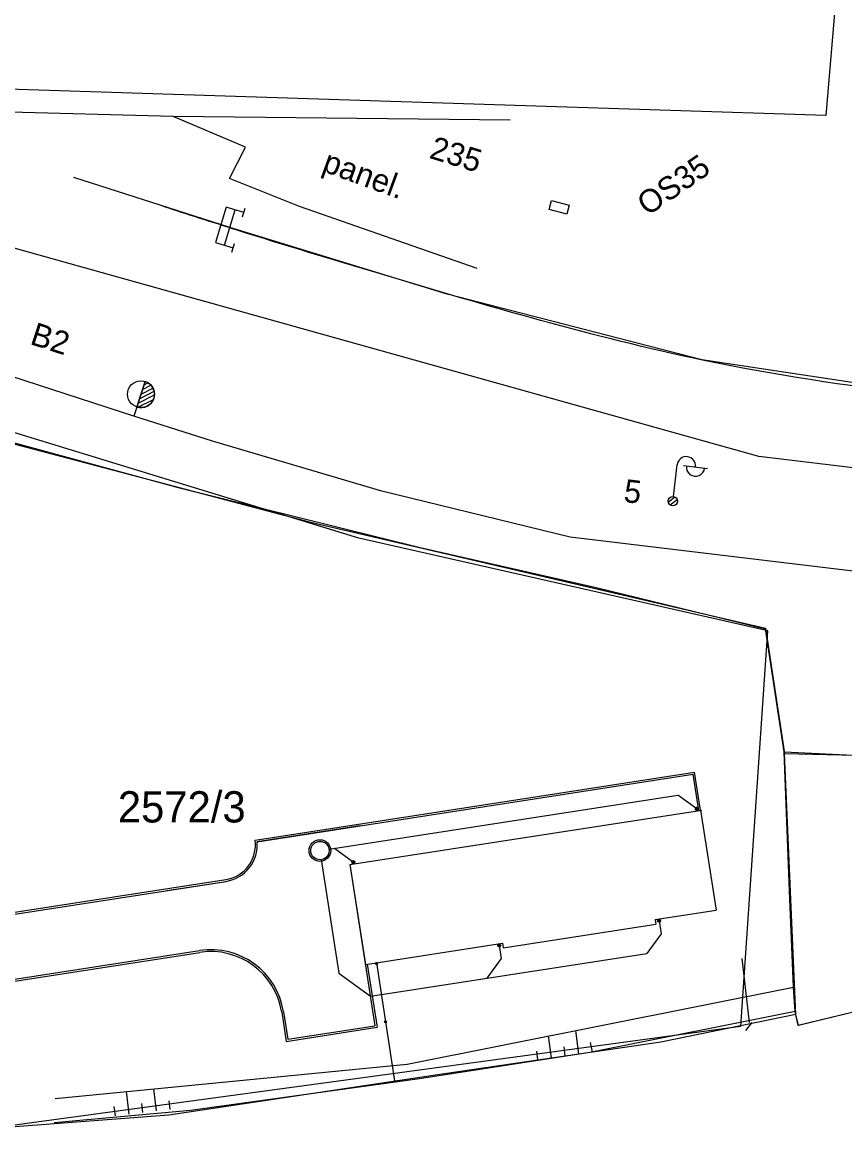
# Model space of a CAD drawing. Extents: x -469926 to -462499, y -1098642 to -1092733.
# Drawn here: x -465081.3 to -465036.5, y -1095140.9 to -1095080.4 of the extents above; entities that cross this region are included whole.
import ezdxf

# ---------------------------------------------------------------- set-up
doc = ezdxf.new("R2010")
doc.units = 0
for name, color, linetype in [('Vrstva 1', 7, 'Continuous'), ('Vrstva 11', 7, 'Continuous'), ('Vrstva 12', 7, 'Continuous'), ('Vrstva 13', 7, 'Continuous'), ('Vrstva 24', 7, 'Continuous'), ('Vrstva 35', 7, 'Continuous'), ('Vrstva 46', 7, 'Continuous'), ('Vrstva 50', 7, 'Continuous'), ('Vrstva 55', 7, 'Continuous'), ('Vrstva 6', 7, 'Continuous'), ('Vrstva 62', 7, 'Continuous'), ('Vrstva 7', 7, 'Continuous'), ('Vrstva 8', 7, 'Continuous'), ('Vrstva 9', 7, 'Continuous')]:
    doc.layers.add(name, color=color, linetype=linetype)

msp = doc.modelspace()

# ---------------------------------------------------------------- linework, layer by layer
at = {"layer": 'Vrstva 1'}
for p, q in [((-465036.92, -1095078.03), (-465037.53, -1095085.42)), ((-465037.53, -1095085.42), (-465093.28, -1095083.64)), ((-465062.94, -1095108.41), (-465098.71, -1095097.49)), ((-465062.94, -1095108.41), (-465098.71, -1095097.49)), ((-465040.7, -1095113.46), (-465062.94, -1095108.41)), ((-465040.7, -1095113.46), (-465062.94, -1095108.41)), ((-465042.16, -1095134.95), (-465040.7, -1095113.46)), ((-465042.16, -1095134.95), (-465040.7, -1095113.46)), ((-465082.77, -1095140.48), (-465042.16, -1095134.95)), ((-465082.77, -1095140.48), (-465042.16, -1095134.95))]:
    msp.add_line(p, q, dxfattribs=at)
at = {"layer": 'Vrstva 12'}
for p, q in [((-465101.588, -1095098.06), (-465065.641, -1095107.525)), ((-465101.588, -1095098.06), (-465065.641, -1095107.525)), ((-465065.641, -1095107.525), (-465040.816, -1095113.319)), ((-465065.641, -1095107.525), (-465040.816, -1095113.319)), ((-465040.816, -1095113.319), (-465039.79, -1095120.13)), ((-465040.816, -1095113.319), (-465039.79, -1095120.13)), ((-465039.79, -1095120.13), (-465024.735, -1095120.504)), ((-465039.177, -1095134.331), (-465039.79, -1095120.13)), ((-465039.79, -1095120.13), (-465024.735, -1095120.504)), ((-465039.177, -1095134.331), (-465039.79, -1095120.13)), ((-465009.928, -1095127.842), (-465039.031, -1095134.929)), ((-465039.177, -1095134.331), (-465046.523, -1095135.836)), ((-465039.177, -1095134.331), (-465046.523, -1095135.836)), ((-465039.031, -1095134.929), (-465039.177, -1095134.331)), ((-465039.031, -1095134.929), (-465039.177, -1095134.331)), ((-465046.523, -1095135.836), (-465058.901, -1095137.64)), ((-465046.523, -1095135.836), (-465058.901, -1095137.64)), ((-465058.901, -1095137.64), (-465073.287, -1095139.808)), ((-465058.901, -1095137.64), (-465073.287, -1095139.808)), ((-465073.287, -1095139.808), (-465088.256, -1095140.918))]:
    msp.add_line(p, q, dxfattribs=at)
msp.add_lwpolyline([(-465010.894, -1095121.425), (-465009.895, -1095127.875), (-465039.041, -1095134.924), (-465039.041, -1095134.924)], dxfattribs=at)
at = {"layer": 'Vrstva 13'}
for p, q in [((-465073.038, -1095085.475), (-465090.391, -1095085.012)), ((-465073.038, -1095085.475), (-465090.391, -1095085.012)), ((-465054.715, -1095085.681), (-465073.038, -1095085.475)), ((-465069.114, -1095087.148), (-465073.038, -1095085.475)), ((-465054.715, -1095085.681), (-465073.038, -1095085.475)), ((-465069.114, -1095087.148), (-465073.038, -1095085.475)), ((-465069.974, -1095088.853), (-465069.114, -1095087.148)), ((-465069.974, -1095088.853), (-465069.114, -1095087.148)), ((-465066.171, -1095090.377), (-465069.974, -1095088.853)), ((-465066.171, -1095090.377), (-465069.974, -1095088.853)), ((-465056.504, -1095093.757), (-465066.171, -1095090.377)), ((-465056.504, -1095093.757), (-465066.171, -1095090.377))]:
    msp.add_line(p, q, dxfattribs=at)
at = {"layer": 'Vrstva 24'}
for p, q in [((-465068.591, -1095124.84), (-465044.679, -1095121.14)), ((-465068.591, -1095124.84), (-465044.679, -1095121.14)), ((-465068.477, -1095124.924), (-465044.762, -1095121.254)), ((-465068.477, -1095124.924), (-465044.762, -1095121.254)), ((-465044.453, -1095123.23), (-465044.762, -1095121.254)), ((-465044.453, -1095123.23), (-465044.762, -1095121.254)), ((-465044.354, -1095123.215), (-465044.679, -1095121.14)), ((-465044.354, -1095123.215), (-465044.679, -1095121.14)), ((-465064.568, -1095125.331), (-465045.59, -1095122.394)), ((-465064.568, -1095125.331), (-465045.59, -1095122.394)), ((-465044.566, -1095123.146), (-465045.59, -1095122.394)), ((-465044.566, -1095123.146), (-465045.59, -1095122.394)), ((-465063.427, -1095126.166), (-465044.284, -1095123.204)), ((-465063.427, -1095126.166), (-465044.284, -1095123.204)), ((-465044.666, -1095123.162), (-465044.468, -1095123.131)), ((-465044.666, -1095123.162), (-465044.468, -1095123.131)), ((-465044.583, -1095123.034), (-465044.551, -1095123.246)), ((-465044.583, -1095123.034), (-465044.551, -1095123.246)), ((-465044.354, -1095123.215), (-465043.513, -1095128.65)), ((-465044.354, -1095123.215), (-465043.513, -1095128.65)), ((-465062.899, -1095124.061), (-465068.477, -1095124.924)), ((-465062.899, -1095124.061), (-465068.477, -1095124.924)), ((-465064.271, -1095125.285), (-465063.244, -1095126.037)), ((-465064.271, -1095125.285), (-465063.244, -1095126.037)), ((-465064.986, -1095125.902), (-465064.03, -1095132.075)), ((-465064.986, -1095125.902), (-465064.03, -1095132.075)), ((-465063.427, -1095126.166), (-465062.586, -1095131.602)), ((-465063.427, -1095126.166), (-465062.07, -1095134.937)), ((-465063.427, -1095126.166), (-465062.586, -1095131.602)), ((-465063.427, -1095126.166), (-465062.07, -1095134.937)), ((-465063.343, -1095126.052), (-465063.145, -1095126.021)), ((-465063.343, -1095126.052), (-465063.145, -1095126.021)), ((-465063.26, -1095125.932), (-465063.229, -1095126.135)), ((-465063.26, -1095125.932), (-465063.229, -1095126.135)), ((-465085.099, -1095129.293), (-465070.182, -1095126.984)), ((-465085.099, -1095129.293), (-465070.182, -1095126.984)), ((-465085.084, -1095129.391), (-465070.166, -1095127.083)), ((-465085.084, -1095129.391), (-465070.166, -1095127.083)), ((-465073.395, -1095127.583), (-465070.166, -1095127.083)), ((-465073.395, -1095127.583), (-465070.166, -1095127.083)), ((-465073.395, -1095127.583), (-465070.166, -1095127.083)), ((-465073.395, -1095127.583), (-465070.166, -1095127.083)), ((-465046.824, -1095129.162), (-465043.513, -1095128.65)), ((-465046.824, -1095129.162), (-465043.513, -1095128.65)), ((-465055.087, -1095130.694), (-465046.786, -1095129.409)), ((-465055.087, -1095130.694), (-465046.786, -1095129.409)), ((-465046.824, -1095129.162), (-465046.786, -1095129.409)), ((-465046.824, -1095129.162), (-465046.786, -1095129.409)), ((-465046.71, -1095129.246), (-465046.512, -1095129.215)), ((-465046.71, -1095129.246), (-465046.512, -1095129.215)), ((-465046.626, -1095129.132), (-465046.611, -1095129.23)), ((-465046.626, -1095129.132), (-465046.611, -1095129.23)), ((-465046.611, -1095129.23), (-465046.5, -1095129.94)), ((-465046.611, -1095129.23), (-465046.5, -1095129.94)), ((-465046.5, -1095129.94), (-465047.278, -1095131.004)), ((-465046.5, -1095129.94), (-465047.278, -1095131.004)), ((-465062.586, -1095131.602), (-465055.125, -1095130.447)), ((-465062.586, -1095131.602), (-465055.125, -1095130.447)), ((-465055.407, -1095130.592), (-465055.209, -1095130.561)), ((-465055.407, -1095130.592), (-465055.209, -1095130.561)), ((-465055.322, -1095130.478), (-465055.307, -1095130.576)), ((-465055.322, -1095130.478), (-465055.307, -1095130.576)), ((-465055.307, -1095130.576), (-465055.196, -1095131.286)), ((-465055.307, -1095130.576), (-465055.196, -1095131.286)), ((-465055.125, -1095130.447), (-465055.087, -1095130.694)), ((-465084.549, -1095132.85), (-465071.608, -1095130.848)), ((-465084.549, -1095132.85), (-465071.608, -1095130.848)), ((-465084.533, -1095132.949), (-465071.592, -1095130.946)), ((-465084.533, -1095132.949), (-465071.592, -1095130.946)), ((-465062.319, -1095133.329), (-465047.278, -1095131.004)), ((-465062.319, -1095133.329), (-465047.278, -1095131.004)), ((-465055.196, -1095131.286), (-465055.974, -1095132.348)), ((-465055.196, -1095131.286), (-465055.974, -1095132.348)), ((-465062.487, -1095131.586), (-465061.956, -1095135.021)), ((-465062.487, -1095131.586), (-465061.956, -1095135.021)), ((-465062.061, -1095131.57), (-465061.909, -1095131.554)), ((-465062.061, -1095131.57), (-465061.909, -1095131.554)), ((-465061.999, -1095131.485), (-465061.983, -1095131.63)), ((-465061.999, -1095131.485), (-465061.983, -1095131.63)), ((-465061.993, -1095131.51), (-465061, -1095137.926)), ((-465061.993, -1095131.51), (-465061, -1095137.926)), ((-465064.03, -1095132.075), (-465062.319, -1095133.329)), ((-465064.03, -1095132.075), (-465062.319, -1095133.329)), ((-465067.142, -1095134.2), (-465066.897, -1095135.785)), ((-465067.142, -1095134.2), (-465066.897, -1095135.785)), ((-465067.044, -1095134.184), (-465066.814, -1095135.671)), ((-465067.044, -1095134.184), (-465066.814, -1095135.671)), ((-465066.814, -1095135.671), (-465062.07, -1095134.937)), ((-465066.814, -1095135.671), (-465062.07, -1095134.937)), ((-465061.573, -1095134.726), (-465061.421, -1095134.71)), ((-465061.573, -1095134.726), (-465061.421, -1095134.71)), ((-465061.51, -1095134.641), (-465061.494, -1095134.786)), ((-465061.51, -1095134.641), (-465061.494, -1095134.786)), ((-465066.897, -1095135.785), (-465061.956, -1095135.021)), ((-465066.897, -1095135.785), (-465061.956, -1095135.021))]:
    msp.add_line(p, q, dxfattribs=at)
for centre, radius in [((-465044.567, -1095123.146), 0.075), ((-465044.567, -1095123.146), 0.075), ((-465044.567, -1095123.147), 0.05), ((-465044.567, -1095123.147), 0.05), ((-465065.062, -1095125.408), 0.59), ((-465065.062, -1095125.408), 0.59), ((-465065.062, -1095125.408), 0.5), ((-465065.062, -1095125.408), 0.5), ((-465063.244, -1095126.036), 0.075), ((-465063.244, -1095126.036), 0.075), ((-465063.244, -1095126.037), 0.05), ((-465063.244, -1095126.037), 0.05), ((-465046.611, -1095129.23), 0.075), ((-465046.611, -1095129.23), 0.075), ((-465046.611, -1095129.23), 0.05), ((-465046.611, -1095129.23), 0.05), ((-465055.308, -1095130.577), 0.075), ((-465055.308, -1095130.577), 0.075), ((-465055.308, -1095130.577), 0.05), ((-465055.308, -1095130.577), 0.05), ((-465061.987, -1095131.564), 0.0493), ((-465061.987, -1095131.564), 0.0493), ((-465061.498, -1095134.72), 0.0493), ((-465061.498, -1095134.72), 0.0493)]:
    msp.add_circle(centre, radius, dxfattribs=at)
for centre, radius, start, end in [((-465070.472, -1095125.106), 1.9, 278.79717, 8.04326), ((-465070.472, -1095125.106), 1.9, 278.79717, 8.04326), ((-465070.476, -1095125.1), 2.007, 278.87631, 5.02281), ((-465070.472, -1095125.106), 2, 278.79717, 5.22084), ((-465070.476, -1095125.1), 2.007, 278.87631, 5.02281), ((-465070.472, -1095125.106), 2, 278.79717, 5.22084), ((-465070.996, -1095134.8), 4, 8.86084, 98.79717), ((-465070.996, -1095134.8), 4, 8.86084, 98.79717), ((-465070.996, -1095134.8), 3.9, 8.86084, 98.79717), ((-465070.996, -1095134.8), 3.9, 8.86084, 98.79717)]:
    msp.add_arc(centre, radius, start, end, dxfattribs=at)
at = {"layer": 'Vrstva 35'}
msp.add_line((-465039.81, -1095120.04), (-465040.83, -1095113.35), dxfattribs=at)
msp.add_line((-465039.81, -1095120.04), (-465040.83, -1095113.35), dxfattribs=at)
at = {"layer": 'Vrstva 46'}
for points in [[(-465085.36, -1095102.24), (-465072.77, -1095105.66), (-465059.61, -1095108.93), (-465050.03, -1095111.1), (-465040.83, -1095113.35)], [(-465085.36, -1095102.24), (-465072.77, -1095105.66), (-465059.61, -1095108.93), (-465050.03, -1095111.1), (-465040.83, -1095113.35)], [(-465039.041, -1095134.924), (-465039.21, -1095134.17), (-465039.29, -1095132.83), (-465039.52, -1095127.6), (-465039.81, -1095120.04), (-465039.81, -1095120.04)], [(-465039.81, -1095120.04), (-465010.894, -1095121.425)], [(-465039.041, -1095134.924), (-465039.21, -1095134.17), (-465039.29, -1095132.83), (-465039.52, -1095127.6), (-465039.81, -1095120.04), (-465039.81, -1095120.04)], [(-465039.21, -1095134.17), (-465050.37, -1095136.4), (-465059.65, -1095137.83), (-465072.11, -1095139.55), (-465079.52, -1095140.22)]]:
    msp.add_lwpolyline(points, dxfattribs=at)
at = {"layer": 'Vrstva 55'}
for p, q in [((-465041.698, -1095134.756), (-465042.087, -1095131.278)), ((-465041.895, -1095135.194), (-465041.552, -1095134.764)), ((-465041.895, -1095135.194), (-465041.552, -1095134.764))]:
    msp.add_line(p, q, dxfattribs=at)
msp.add_spline([(-464944.03, -1095087.34), (-464961.359, -1095092.681), (-464978.667, -1095096.896), (-464998.463, -1095100.092), (-465020.611, -1095101.287), (-465044.25, -1095098.728), (-465061.764, -1095094.047), (-465069.561, -1095091.666), (-465073.596, -1095090.37)], degree=3, dxfattribs=at)
at = {"layer": 'Vrstva 6'}
for p, q in [((-465069.97, -1095091.518), (-465078.446, -1095088.791)), ((-465069.97, -1095091.518), (-465078.446, -1095088.791)), ((-465058.142, -1095095.138), (-465069.97, -1095091.518)), ((-465058.142, -1095095.138), (-465069.97, -1095091.518)), ((-465041.188, -1095103.974), (-465083.645, -1095092.104)), ((-465041.188, -1095103.974), (-465083.645, -1095092.104)), ((-465044.281, -1095098.711), (-465058.142, -1095095.138)), ((-465044.281, -1095098.711), (-465058.142, -1095095.138)), ((-465075.183, -1095101.773), (-465087.178, -1095097.878)), ((-465075.183, -1095101.773), (-465087.178, -1095097.878)), ((-465032.334, -1095100.52), (-465044.281, -1095098.711)), ((-465070.899, -1095103.138), (-465075.183, -1095101.773)), ((-465070.899, -1095103.138), (-465075.183, -1095101.773)), ((-465061.701, -1095105.854), (-465070.899, -1095103.138)), ((-465061.701, -1095105.854), (-465070.899, -1095103.138)), ((-465032.858, -1095104.982), (-465041.188, -1095103.974)), ((-465045.833, -1095106.157), (-465045.623, -1095104.42)), ((-465045.833, -1095106.157), (-465045.623, -1095104.42)), ((-465045.276, -1095104.462), (-465043.985, -1095104.618)), ((-465045.276, -1095104.462), (-465043.985, -1095104.618)), ((-465051.447, -1095108.355), (-465061.701, -1095105.854)), ((-465051.447, -1095108.355), (-465061.701, -1095105.854)), ((-465046.109, -1095106.449), (-465045.763, -1095106.178)), ((-465046.109, -1095106.449), (-465045.763, -1095106.178)), ((-465046.008, -1095106.607), (-465045.631, -1095106.312)), ((-465046.008, -1095106.607), (-465045.631, -1095106.312)), ((-465016.639, -1095112.56), (-465051.447, -1095108.355))]:
    msp.add_line(p, q, dxfattribs=at)
msp.add_circle((-465045.863, -1095106.405), 0.25, dxfattribs=at)
msp.add_circle((-465045.863, -1095106.405), 0.25, dxfattribs=at)
msp.add_circle((-465045.863, -1095106.405), 0.25, dxfattribs=at)
msp.add_circle((-465045.863, -1095106.405), 0.25, dxfattribs=at)
for centre, start, end in [((-465045.126, -1095104.48), 353.10028, 173.10028), ((-465045.126, -1095104.48), 353.10028, 173.10028), ((-465044.631, -1095104.546), 172.3977, 353.80285), ((-465044.631, -1095104.546), 172.3977, 353.80285)]:
    msp.add_arc(centre, 0.5, start, end, dxfattribs=at)
at = {"layer": 'Vrstva 62'}
for p, q in [((-465070.262, -1095092.474), (-465069.678, -1095090.562)), ((-465070.262, -1095092.474), (-465069.678, -1095090.562)), ((-465069.273, -1095090.947), (-465069.126, -1095090.469)), ((-465069.273, -1095090.947), (-465069.126, -1095090.469)), ((-465069.858, -1095092.859), (-465069.712, -1095092.381)), ((-465069.858, -1095092.859), (-465069.712, -1095092.381)), ((-465052.456, -1095136.684), (-465052.619, -1095135.486)), ((-465052.456, -1095136.684), (-465052.619, -1095135.486)), ((-465050.97, -1095136.482), (-465051.145, -1095135.192)), ((-465050.97, -1095136.482), (-465051.145, -1095135.192)), ((-465051.713, -1095136.583), (-465051.781, -1095136.085)), ((-465051.713, -1095136.583), (-465051.781, -1095136.085)), ((-465050.228, -1095136.372), (-465050.333, -1095135.848)), ((-465050.228, -1095136.372), (-465050.333, -1095135.848)), ((-465053.199, -1095136.785), (-465053.262, -1095136.324)), ((-465053.199, -1095136.785), (-465053.262, -1095136.324)), ((-465075.446, -1095139.745), (-465075.588, -1095138.52)), ((-465075.446, -1095139.745), (-465075.588, -1095138.52)), ((-465073.956, -1095139.572), (-465074.096, -1095138.373)), ((-465073.956, -1095139.572), (-465074.096, -1095138.373)), ((-465074.701, -1095139.659), (-465074.757, -1095139.174)), ((-465074.701, -1095139.659), (-465074.757, -1095139.174)), ((-465073.211, -1095139.485), (-465073.266, -1095139.011)), ((-465073.211, -1095139.485), (-465073.266, -1095139.011)), ((-465076.19, -1095139.832), (-465076.248, -1095139.337)), ((-465076.19, -1095139.832), (-465076.248, -1095139.337))]:
    msp.add_line(p, q, dxfattribs=at)
for points in [[(-465069.199, -1095090.708), (-465070.155, -1095090.416), (-465070.741, -1095092.328), (-465069.785, -1095092.62)], [(-465069.199, -1095090.708), (-465070.155, -1095090.416), (-465070.741, -1095092.328), (-465069.785, -1095092.62)], [(-465079.46, -1095138.9), (-465060.32, -1095137.02), (-465039.29, -1095132.83)], [(-465079.46, -1095138.9), (-465060.32, -1095137.02), (-465039.29, -1095132.83)]]:
    msp.add_lwpolyline(points, dxfattribs=at)
at = {"layer": 'Vrstva 8'}
for p, q in [((-465075.183, -1095101.773), (-465087.178, -1095097.878)), ((-465075.183, -1095101.773), (-465087.178, -1095097.878)), ((-465075.026, -1095101.283), (-465074.573, -1095099.892)), ((-465075.026, -1095101.283), (-465074.573, -1095099.892)), ((-465074.573, -1095099.892), (-465075.025, -1095101.284)), ((-465074.573, -1095099.892), (-465075.025, -1095101.284)), ((-465074.878, -1095100.829), (-465074.087, -1095100.426)), ((-465074.878, -1095100.829), (-465074.087, -1095100.426)), ((-465074.796, -1095100.577), (-465074.153, -1095100.249)), ((-465074.796, -1095100.577), (-465074.153, -1095100.249)), ((-465074.714, -1095100.325), (-465074.262, -1095100.094)), ((-465074.714, -1095100.325), (-465074.262, -1095100.094)), ((-465074.632, -1095100.072), (-465074.42, -1095099.964)), ((-465074.632, -1095100.072), (-465074.42, -1095099.964)), ((-465074.971, -1095101.297), (-465074.125, -1095100.866)), ((-465074.971, -1095101.297), (-465074.125, -1095100.866)), ((-465074.96, -1095101.081), (-465074.07, -1095100.628)), ((-465074.96, -1095101.081), (-465074.07, -1095100.628)), ((-465075.026, -1095101.284), (-465075.183, -1095101.773)), ((-465075.026, -1095101.284), (-465075.183, -1095101.773)), ((-465075.025, -1095101.284), (-465075.026, -1095101.283)), ((-465075.025, -1095101.284), (-465075.026, -1095101.283))]:
    msp.add_line(p, q, dxfattribs=at)
msp.add_lwpolyline([(-465051.499, -1095090.308), (-465051.623, -1095090.792), (-465052.592, -1095090.543), (-465052.467, -1095090.058), (-465051.499, -1095090.308)], dxfattribs=at)
msp.add_lwpolyline([(-465051.499, -1095090.308), (-465051.623, -1095090.792), (-465052.592, -1095090.543), (-465052.467, -1095090.058), (-465051.499, -1095090.308)], dxfattribs=at)
msp.add_circle((-465074.797, -1095100.584), 0.731, dxfattribs=at)
msp.add_circle((-465074.797, -1095100.584), 0.731, dxfattribs=at)
msp.add_arc((-465074.799, -1095100.587), 0.732, 252.02999, 71.99084, dxfattribs=at)
msp.add_arc((-465074.799, -1095100.587), 0.732, 252.02999, 71.99084, dxfattribs=at)

# ---------------------------------------------------------------- texts
at = {"layer": 'Vrstva 11'}
msp.add_text('OS35', height=1.25, rotation=34.56925, dxfattribs=at).set_placement((-465047.242, -1095090.922))
at = {"layer": 'Vrstva 13'}
msp.add_text('panel.', height=1.25, rotation=339.99504, dxfattribs=at).set_placement((-465065.001, -1095088.435))
msp.add_text('panel.', height=1.25, rotation=339.99504, dxfattribs=at).set_placement((-465065.001, -1095088.435))
at = {"layer": 'Vrstva 50'}
msp.add_text('2572/3', height=1.7, dxfattribs=at).set_placement((-465076.056, -1095123.88))
at = {"layer": 'Vrstva 7'}
for s, rotation, p in [('235', 342.9858, (-465059.169, -1095087.725)), ('235', 342.9858, (-465059.169, -1095087.725)), ('5', 353.08672, (-465048.577, -1095106.439)), ('5', 353.08672, (-465048.577, -1095106.439))]:
    msp.add_text(s, height=1.25, rotation=rotation, dxfattribs=at).set_placement(p)
at = {"layer": 'Vrstva 9'}
msp.add_text('B2', height=1.25, rotation=342.01474, dxfattribs=at).set_placement((-465080.891, -1095097.845))
msp.add_text('B2', height=1.25, rotation=342.01474, dxfattribs=at).set_placement((-465080.891, -1095097.845))

doc.saveas('drawing.dxf')
